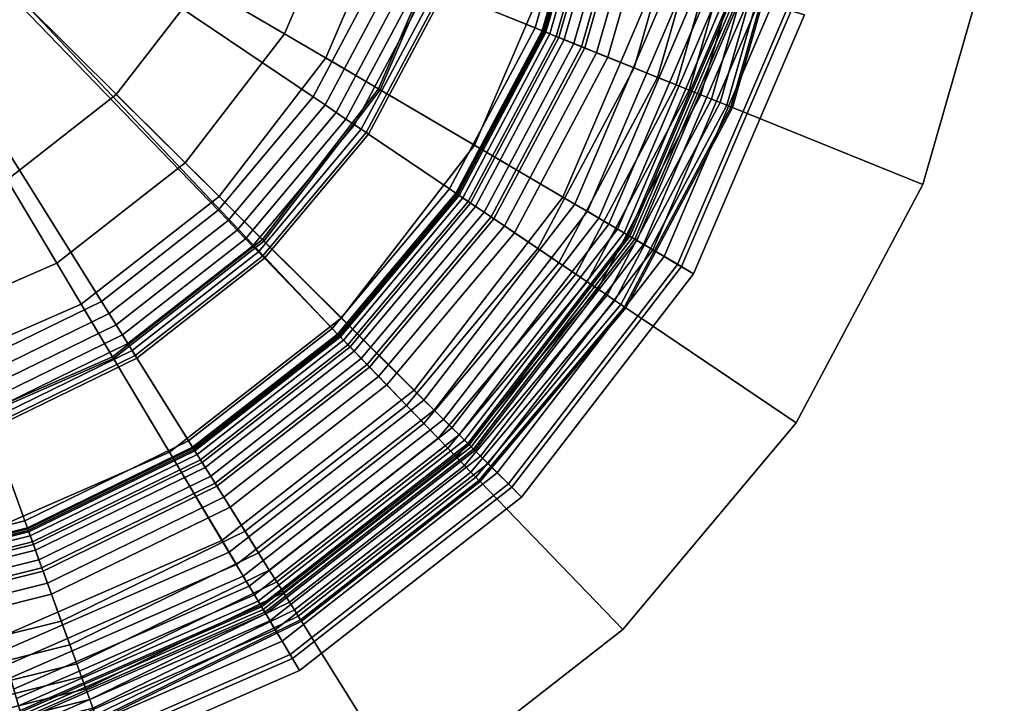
# Model space of a CAD drawing. Extents: x -43.1 to 43.1, y -41.3 to 41.3.
# Tile 440 of 656: x 15.4 to 16.5, y -11.5 to -10.8. Entities that reach past the tile are written whole.
import ezdxf

# ---------------------------------------------------------------- set-up
doc = ezdxf.new("R2010")
doc.units = 0
for name, color, linetype in [('LAMP', 7, 'CONTINUOUS'), ('LAMP_SUPPORT', 18, 'CONTINUOUS'), ('METAL_BASE', 254, 'CONTINUOUS')]:
    doc.layers.add(name, color=color, linetype=linetype)

msp = doc.modelspace()

# ---------------------------------------------------------------- linework, layer by layer
at = {"layer": 'LAMP'}
for points in [[(15.5159, -11.0946, 13.367), (15.6655, -10.9778, 13.367), (15.1281, -10.4441, 13.367), (15.3419, -11.1707, 13.367)], [(15.5539, -10.867, 16.4972), (15.4354, -10.9596, 16.4972), (15.1281, -10.4441, 16.4972), (15.6457, -10.7478, 16.4972)], [(15.7814, -10.8273, 13.367), (15.8561, -10.6528, 13.367), (15.1281, -10.4441, 13.367), (15.6655, -10.9778, 13.367)], [(15.806, -10.6385, 16.4759), (15.7364, -10.801, 16.4759), (15.6457, -10.7478, 16.4972), (15.705, -10.6095, 16.4972)], [(15.92, -10.6711, 16.4176), (15.8386, -10.8609, 16.4176), (15.7364, -10.801, 16.4759), (15.806, -10.6385, 16.4759)], [(15.8561, -10.6528, 13.367), (15.7814, -10.8273, 13.367), (15.8405, -10.862, 13.8664), (15.922, -10.6717, 13.8664)], [(16.0359, -10.7044, 16.3306), (15.9426, -10.922, 16.3306), (15.8386, -10.8609, 16.4176), (15.92, -10.6711, 16.4176)], [(15.922, -10.6717, 13.8664), (15.8405, -10.862, 13.8664), (16.0517, -10.9859, 13.8588), (16.1574, -10.7392, 13.8588)], [(16.1429, -10.735, 16.2234), (16.0386, -10.9783, 16.2234), (15.9426, -10.922, 16.3306), (16.0359, -10.7044, 16.3306)], [(16.23, -10.76, 16.1042), (16.1168, -11.0241, 16.1042), (16.0386, -10.9783, 16.2234), (16.1429, -10.735, 16.2234)], [(16.1574, -10.7392, 13.8588), (16.0517, -10.9859, 13.8588), (16.0652, -10.9938, 13.8601), (16.1725, -10.7435, 13.8601)], [(15.7364, -10.801, 16.4759), (15.6285, -10.941, 16.4759), (15.5539, -10.867, 16.4972), (15.6457, -10.7478, 16.4972)], [(16.1725, -10.7435, 13.8601), (16.0652, -10.9938, 13.8601), (16.0776, -11.0011, 13.8647), (16.1863, -10.7475, 13.8647)], [(16.1863, -10.7475, 13.8647), (16.0776, -11.0011, 13.8647), (16.0886, -11.0076, 13.8722), (16.1986, -10.751, 13.8722)], [(16.1986, -10.751, 13.8722), (16.0886, -11.0076, 13.8722), (16.0979, -11.013, 13.8822), (16.2089, -10.754, 13.8822)], [(16.2089, -10.754, 13.8822), (16.0979, -11.013, 13.8822), (16.105, -11.0172, 13.8943), (16.2168, -10.7563, 13.8943)], [(16.2168, -10.7563, 13.8943), (16.105, -11.0172, 13.8943), (16.1095, -11.0199, 13.9082), (16.2219, -10.7577, 13.9082)], [(16.2219, -10.7577, 13.9082), (16.1095, -11.0199, 13.9082), (16.1112, -11.0209, 13.9233), (16.2238, -10.7582, 13.9233)], [(16.2238, -10.7582, 13.9233), (16.1112, -11.0209, 13.9233), (16.1139, -11.0224, 14.1573), (16.2267, -10.7591, 14.1573)], [(16.2267, -10.7591, 14.1573), (16.1139, -11.0224, 14.1573), (16.1189, -11.0254, 14.4272), (16.2323, -10.7607, 14.4272)], [(16.2864, -10.7762, 15.9815), (16.1674, -11.0538, 15.9815), (16.1168, -11.0241, 16.1042), (16.23, -10.76, 16.1042)], [(16.2323, -10.7607, 14.4272), (16.1189, -11.0254, 14.4272), (16.1263, -11.0297, 14.7202), (16.2406, -10.7631, 14.7202)], [(16.2406, -10.7631, 14.7202), (16.1263, -11.0297, 14.7202), (16.1362, -11.0355, 15.0232), (16.2516, -10.7662, 15.0232)], [(16.2516, -10.7662, 15.0232), (16.1362, -11.0355, 15.0232), (16.1485, -11.0427, 15.3235), (16.2653, -10.7701, 15.3235)], [(16.2653, -10.7701, 15.3235), (16.1485, -11.0427, 15.3235), (16.1632, -11.0514, 15.6079), (16.2817, -10.7749, 15.6079)], [(16.2817, -10.7749, 15.6079), (16.1632, -11.0514, 15.6079), (16.1805, -11.0615, 15.8637), (16.301, -10.7804, 15.8637)], [(16.301, -10.7804, 15.8637), (16.1805, -11.0615, 15.8637), (16.1674, -11.0538, 15.9815), (16.2864, -10.7762, 15.9815)], [(15.8386, -10.8609, 16.4176), (15.7126, -11.0245, 16.4176), (15.6285, -10.941, 16.4759), (15.7364, -10.801, 16.4759)], [(15.7814, -10.8273, 13.367), (15.6655, -10.9778, 13.367), (15.7142, -11.0261, 13.8664), (15.8405, -10.862, 13.8664)], [(15.6285, -10.941, 16.4759), (15.4892, -11.0499, 16.4759), (15.4354, -10.9596, 16.4972), (15.5539, -10.867, 16.4972)], [(15.9426, -10.922, 16.3306), (15.7982, -11.1095, 16.3306), (15.7126, -11.0245, 16.4176), (15.8386, -10.8609, 16.4176)], [(15.8405, -10.862, 13.8664), (15.7142, -11.0261, 13.8664), (15.8879, -11.1986, 13.8588), (16.0517, -10.9859, 13.8588)], [(16.0386, -10.9783, 16.2234), (15.8772, -11.1879, 16.2234), (15.7982, -11.1095, 16.3306), (15.9426, -10.922, 16.3306)], [(15.7126, -11.0245, 16.4176), (15.5499, -11.1517, 16.4176), (15.4892, -11.0499, 16.4759), (15.6285, -10.941, 16.4759)], [(15.4892, -11.0499, 16.4759), (15.3272, -11.1207, 16.4759), (15.2975, -11.0198, 16.4972), (15.4354, -10.9596, 16.4972)], [(15.6655, -10.9778, 13.367), (15.5159, -11.0946, 13.367), (15.551, -11.1535, 13.8664), (15.7142, -11.0261, 13.8664)], [(16.1168, -11.0241, 16.1042), (15.9415, -11.2518, 16.1042), (15.8772, -11.1879, 16.2234), (16.0386, -10.9783, 16.2234)], [(16.0517, -10.9859, 13.8588), (15.8879, -11.1986, 13.8588), (15.899, -11.2096, 13.8601), (16.0652, -10.9938, 13.8601)], [(16.0652, -10.9938, 13.8601), (15.899, -11.2096, 13.8601), (15.9092, -11.2198, 13.8647), (16.0776, -11.0011, 13.8647)], [(16.0776, -11.0011, 13.8647), (15.9092, -11.2198, 13.8647), (15.9183, -11.2288, 13.8722), (16.0886, -11.0076, 13.8722)], [(16.0886, -11.0076, 13.8722), (15.9183, -11.2288, 13.8722), (15.9259, -11.2363, 13.8822), (16.0979, -11.013, 13.8822)], [(16.0979, -11.013, 13.8822), (15.9259, -11.2363, 13.8822), (15.9317, -11.2421, 13.8943), (16.105, -11.0172, 13.8943)], [(16.105, -11.0172, 13.8943), (15.9317, -11.2421, 13.8943), (15.9355, -11.2459, 13.9082), (16.1095, -11.0199, 13.9082)], [(15.7982, -11.1095, 16.3306), (15.6116, -11.2553, 16.3306), (15.5499, -11.1517, 16.4176), (15.7126, -11.0245, 16.4176)], [(15.7142, -11.0261, 13.8664), (15.551, -11.1535, 13.8664), (15.6764, -11.3639, 13.8588), (15.8879, -11.1986, 13.8588)], [(16.1095, -11.0199, 13.9082), (15.9355, -11.2459, 13.9082), (15.9369, -11.2472, 13.9233), (16.1112, -11.0209, 13.9233)], [(16.1112, -11.0209, 13.9233), (15.9369, -11.2472, 13.9233), (15.9391, -11.2494, 14.1573), (16.1139, -11.0224, 14.1573)], [(16.1139, -11.0224, 14.1573), (15.9391, -11.2494, 14.1573), (15.9432, -11.2535, 14.4272), (16.1189, -11.0254, 14.4272)], [(16.1674, -11.0538, 15.9815), (15.9831, -11.2931, 15.9815), (15.9415, -11.2518, 16.1042), (16.1168, -11.0241, 16.1042)], [(16.1189, -11.0254, 14.4272), (15.9432, -11.2535, 14.4272), (15.9493, -11.2596, 14.7202), (16.1263, -11.0297, 14.7202)], [(16.1263, -11.0297, 14.7202), (15.9493, -11.2596, 14.7202), (15.9574, -11.2676, 15.0232), (16.1362, -11.0355, 15.0232)], [(16.1362, -11.0355, 15.0232), (15.9574, -11.2676, 15.0232), (15.9675, -11.2777, 15.3235), (16.1485, -11.0427, 15.3235)], [(15.5499, -11.1517, 16.4176), (15.3607, -11.2344, 16.4176), (15.3272, -11.1207, 16.4759), (15.4892, -11.0499, 16.4759)], [(16.1485, -11.0427, 15.3235), (15.9675, -11.2777, 15.3235), (15.9797, -11.2897, 15.6079), (16.1632, -11.0514, 15.6079)], [(16.1632, -11.0514, 15.6079), (15.9797, -11.2897, 15.6079), (15.9939, -11.3039, 15.8637), (16.1805, -11.0615, 15.8637)], [(16.1805, -11.0615, 15.8637), (15.9939, -11.3039, 15.8637), (15.9831, -11.2931, 15.9815), (16.1674, -11.0538, 15.9815)], [(15.5159, -11.0946, 13.367), (15.3419, -11.1707, 13.367), (15.3613, -11.2364, 13.8664), (15.551, -11.1535, 13.8664)], [(15.8772, -11.1879, 16.2234), (15.6686, -11.3509, 16.2234), (15.6116, -11.2553, 16.3306), (15.7982, -11.1095, 16.3306)], [(15.6116, -11.2553, 16.3306), (15.3947, -11.35, 16.3306), (15.3607, -11.2344, 16.4176), (15.5499, -11.1517, 16.4176)], [(15.551, -11.1535, 13.8664), (15.3613, -11.2364, 13.8664), (15.4304, -11.4713, 13.8588), (15.6764, -11.3639, 13.8588)], [(15.9415, -11.2518, 16.1042), (15.715, -11.4287, 16.1042), (15.6686, -11.3509, 16.2234), (15.8772, -11.1879, 16.2234)], [(15.8879, -11.1986, 13.8588), (15.6764, -11.3639, 13.8588), (15.6844, -11.3773, 13.8601), (15.899, -11.2096, 13.8601)], [(15.899, -11.2096, 13.8601), (15.6844, -11.3773, 13.8601), (15.6918, -11.3897, 13.8647), (15.9092, -11.2198, 13.8647)], [(15.9092, -11.2198, 13.8647), (15.6918, -11.3897, 13.8647), (15.6983, -11.4007, 13.8722), (15.9183, -11.2288, 13.8722)], [(15.9183, -11.2288, 13.8722), (15.6983, -11.4007, 13.8722), (15.7038, -11.4099, 13.8822), (15.9259, -11.2363, 13.8822)], [(15.9259, -11.2363, 13.8822), (15.7038, -11.4099, 13.8822), (15.708, -11.4169, 13.8943), (15.9317, -11.2421, 13.8943)], [(15.9317, -11.2421, 13.8943), (15.708, -11.4169, 13.8943), (15.7107, -11.4215, 13.9082), (15.9355, -11.2459, 13.9082)], [(15.9355, -11.2459, 13.9082), (15.7107, -11.4215, 13.9082), (15.7117, -11.4232, 13.9233), (15.9369, -11.2472, 13.9233)], [(15.9369, -11.2472, 13.9233), (15.7117, -11.4232, 13.9233), (15.7133, -11.4258, 14.1573), (15.9391, -11.2494, 14.1573)], [(15.9391, -11.2494, 14.1573), (15.7133, -11.4258, 14.1573), (15.7163, -11.4308, 14.4272), (15.9432, -11.2535, 14.4272)], [(15.9831, -11.2931, 15.9815), (15.7451, -11.4791, 15.9815), (15.715, -11.4287, 16.1042), (15.9415, -11.2518, 16.1042)], [(15.9432, -11.2535, 14.4272), (15.7163, -11.4308, 14.4272), (15.7207, -11.4382, 14.7202), (15.9493, -11.2596, 14.7202)], [(15.6686, -11.3509, 16.2234), (15.4261, -11.4568, 16.2234), (15.3947, -11.35, 16.3306), (15.6116, -11.2553, 16.3306)], [(15.9493, -11.2596, 14.7202), (15.7207, -11.4382, 14.7202), (15.7265, -11.448, 15.0232), (15.9574, -11.2676, 15.0232)], [(15.9574, -11.2676, 15.0232), (15.7265, -11.448, 15.0232), (15.7338, -11.4602, 15.3235), (15.9675, -11.2777, 15.3235)], [(15.9675, -11.2777, 15.3235), (15.7338, -11.4602, 15.3235), (15.7426, -11.4749, 15.6079), (15.9797, -11.2897, 15.6079)], [(15.9797, -11.2897, 15.6079), (15.7426, -11.4749, 15.6079), (15.7529, -11.4922, 15.8637), (15.9939, -11.3039, 15.8637)], [(15.9939, -11.3039, 15.8637), (15.7529, -11.4922, 15.8637), (15.7451, -11.4791, 15.9815), (15.9831, -11.2931, 15.9815)], [(15.715, -11.4287, 16.1042), (15.4517, -11.5438, 16.1042), (15.4261, -11.4568, 16.2234), (15.6686, -11.3509, 16.2234)], [(15.6764, -11.3639, 13.8588), (15.4304, -11.4713, 13.8588), (15.4348, -11.4863, 13.8601), (15.6844, -11.3773, 13.8601)], [(15.6844, -11.3773, 13.8601), (15.4348, -11.4863, 13.8601), (15.4389, -11.5002, 13.8647), (15.6918, -11.3897, 13.8647)], [(15.6918, -11.3897, 13.8647), (15.4389, -11.5002, 13.8647), (15.4425, -11.5124, 13.8722), (15.6983, -11.4007, 13.8722)], [(15.6983, -11.4007, 13.8722), (15.4425, -11.5124, 13.8722), (15.4455, -11.5227, 13.8822), (15.7038, -11.4099, 13.8822)], [(15.7038, -11.4099, 13.8822), (15.4455, -11.5227, 13.8822), (15.4479, -11.5306, 13.8943), (15.708, -11.4169, 13.8943)], [(15.708, -11.4169, 13.8943), (15.4479, -11.5306, 13.8943), (15.4494, -11.5357, 13.9082), (15.7107, -11.4215, 13.9082)], [(15.7107, -11.4215, 13.9082), (15.4494, -11.5357, 13.9082), (15.4499, -11.5375, 13.9233), (15.7117, -11.4232, 13.9233)], [(15.7117, -11.4232, 13.9233), (15.4499, -11.5375, 13.9233), (15.4508, -11.5405, 14.1573), (15.7133, -11.4258, 14.1573)], [(15.7133, -11.4258, 14.1573), (15.4508, -11.5405, 14.1573), (15.4524, -11.5461, 14.4272), (15.7163, -11.4308, 14.4272)], [(15.7451, -11.4791, 15.9815), (15.4683, -11.6, 15.9815), (15.4517, -11.5438, 16.1042), (15.715, -11.4287, 16.1042)], [(15.7163, -11.4308, 14.4272), (15.4524, -11.5461, 14.4272), (15.4548, -11.5543, 14.7202), (15.7207, -11.4382, 14.7202)], [(15.7207, -11.4382, 14.7202), (15.4548, -11.5543, 14.7202), (15.4581, -11.5653, 15.0232), (15.7265, -11.448, 15.0232)], [(15.4517, -11.5438, 16.1042), (15.1681, -11.5897, 16.1042), (15.1649, -11.4991, 16.2234), (15.4261, -11.4568, 16.2234)], [(15.7265, -11.448, 15.0232), (15.4581, -11.5653, 15.0232), (15.4621, -11.579, 15.3235), (15.7338, -11.4602, 15.3235)], [(15.7338, -11.4602, 15.3235), (15.4621, -11.579, 15.3235), (15.4669, -11.5954, 15.6079), (15.7426, -11.4749, 15.6079)], [(15.7426, -11.4749, 15.6079), (15.4669, -11.5954, 15.6079), (15.4726, -11.6146, 15.8637), (15.7529, -11.4922, 15.8637)], [(15.7529, -11.4922, 15.8637), (15.4726, -11.6146, 15.8637), (15.4683, -11.6, 15.9815), (15.7451, -11.4791, 15.9815)]]:
    msp.add_3dface(points, dxfattribs=at)
at = {"layer": 'LAMP_SUPPORT'}
for points in [[(15.1529, -10.449, 12.7749), (15.1539, -10.4343, 12.7749), (16.0723, -10.6061, 12.7749), (16.0172, -10.7982, 12.7749)], [(15.1434, -10.4603, 12.7749), (15.1529, -10.449, 12.7749), (15.7949, -11.1278, 12.7749), (15.6374, -11.2509, 12.7749)], [(15.1529, -10.449, 12.7749), (16.0172, -10.7982, 12.7749), (15.9234, -10.9747, 12.7749), (15.7949, -11.1278, 12.7749)], [(15.1434, -10.4603, 12.7749), (15.6374, -11.2509, 12.7749), (15.4578, -11.3385, 12.7749), (15.2638, -11.3869, 12.7749)], [(16.0085, -10.7947, 10.0789), (16.063, -10.6045, 10.0789), (15.9586, -10.586, 9.0568), (15.9102, -10.755, 9.0568)], [(15.7676, -10.8696, 8.9914), (15.843, -10.7278, 8.9914), (15.5147, -10.5952, 8.9914), (15.474, -10.6716, 8.9914)], [(16.0162, -10.7978, 10.0942), (16.0712, -10.6059, 10.0942), (16.063, -10.6045, 10.0789), (16.0085, -10.7947, 10.0789)], [(16.0341, -10.805, 10.1081), (16.0903, -10.6093, 10.1081), (16.0712, -10.6059, 10.0942), (16.0162, -10.7978, 10.0942)], [(16.0172, -10.7982, 12.7749), (16.0723, -10.6061, 12.7749), (16.074, -10.6064, 13.6786), (16.0188, -10.7988, 13.6786)], [(16.0188, -10.7988, 13.6786), (16.074, -10.6064, 13.6786), (16.0756, -10.6067, 13.6925), (16.0203, -10.7995, 13.6925)], [(16.0203, -10.7995, 13.6925), (16.0756, -10.6067, 13.6925), (16.0801, -10.6075, 13.7054), (16.0246, -10.8012, 13.7054)], [(16.0246, -10.8012, 13.7054), (16.0801, -10.6075, 13.7054), (16.0872, -10.6087, 13.7167), (16.0312, -10.8039, 13.7167)], [(16.0312, -10.8039, 13.7167), (16.0872, -10.6087, 13.7167), (16.0965, -10.6103, 13.7261), (16.04, -10.8074, 13.7261)], [(16.0589, -10.8151, 10.1202), (16.1166, -10.6139, 10.1202), (16.0903, -10.6093, 10.1081), (16.0341, -10.805, 10.1081)], [(16.04, -10.8074, 13.7261), (16.0965, -10.6103, 13.7261), (16.1076, -10.6123, 13.7333), (16.0505, -10.8117, 13.7333)], [(16.0505, -10.8117, 13.7333), (16.1076, -10.6123, 13.7333), (16.1203, -10.6145, 13.7378), (16.0624, -10.8165, 13.7378)], [(16.0873, -10.8265, 10.1302), (16.1467, -10.6192, 10.1302), (16.1166, -10.6139, 10.1202), (16.0589, -10.8151, 10.1202)], [(16.0624, -10.8165, 13.7378), (16.1203, -10.6145, 13.7378), (16.134, -10.617, 13.7394), (16.0753, -10.8217, 13.7394)], [(16.0753, -10.8217, 13.7394), (16.134, -10.617, 13.7394), (16.2258, -10.6332, 13.7394), (16.1618, -10.8566, 13.7394)], [(16.1159, -10.8381, 10.1378), (16.1771, -10.6246, 10.1378), (16.1467, -10.6192, 10.1302), (16.0873, -10.8265, 10.1302)], [(16.1414, -10.8484, 10.1425), (16.2042, -10.6293, 10.1425), (16.1771, -10.6246, 10.1378), (16.1159, -10.8381, 10.1378)], [(16.1618, -10.8566, 10.1442), (16.2258, -10.6332, 10.1442), (16.2042, -10.6293, 10.1425), (16.1414, -10.8484, 10.1425)], [(16.1757, -10.8623, 10.146), (16.2407, -10.6358, 10.146), (16.2258, -10.6332, 10.1442), (16.1618, -10.8566, 10.1442)], [(16.1618, -10.8566, 13.7394), (16.2258, -10.6332, 13.7394), (16.2407, -10.6358, 13.7377), (16.1757, -10.8623, 13.7377)], [(16.1885, -10.8674, 10.1509), (16.2543, -10.6382, 10.1509), (16.2407, -10.6358, 10.146), (16.1757, -10.8623, 10.146)], [(16.1757, -10.8623, 13.7377), (16.2407, -10.6358, 13.7377), (16.2543, -10.6382, 13.7328), (16.1885, -10.8674, 13.7328)], [(16.1998, -10.872, 10.1587), (16.2663, -10.6403, 10.1587), (16.2543, -10.6382, 10.1509), (16.1885, -10.8674, 10.1509)], [(16.1885, -10.8674, 13.7328), (16.2543, -10.6382, 13.7328), (16.2663, -10.6403, 13.725), (16.1998, -10.872, 13.725)], [(16.2093, -10.8758, 10.1688), (16.2763, -10.6421, 10.1688), (16.2663, -10.6403, 10.1587), (16.1998, -10.872, 10.1587)], [(16.1998, -10.872, 13.725), (16.2663, -10.6403, 13.725), (16.2763, -10.6421, 13.7148), (16.2093, -10.8758, 13.7148)], [(16.2165, -10.8787, 10.181), (16.2839, -10.6434, 10.181), (16.2763, -10.6421, 10.1688), (16.2093, -10.8758, 10.1688)], [(16.2093, -10.8758, 13.7148), (16.2763, -10.6421, 13.7148), (16.2839, -10.6434, 13.7026), (16.2165, -10.8787, 13.7026)], [(16.221, -10.8806, 10.1948), (16.2888, -10.6443, 10.1948), (16.2839, -10.6434, 10.181), (16.2165, -10.8787, 10.181)], [(16.2165, -10.8787, 13.7026), (16.2839, -10.6434, 13.7026), (16.2888, -10.6443, 13.6888), (16.221, -10.8806, 13.6888)], [(16.2226, -10.8812, 10.2099), (16.2905, -10.6446, 10.2099), (16.2888, -10.6443, 10.1948), (16.221, -10.8806, 10.1948)], [(16.221, -10.8806, 13.6888), (16.2888, -10.6443, 13.6888), (16.2905, -10.6446, 13.6738), (16.2226, -10.8812, 13.6738)], [(16.2226, -10.8812, 13.6738), (16.2905, -10.6446, 13.6738), (16.2905, -10.6446, 10.2099), (16.2226, -10.8812, 10.2099)], [(15.6644, -10.9927, 8.9914), (15.7676, -10.8696, 8.9914), (15.474, -10.6716, 8.9914), (15.4184, -10.7379, 8.9914)], [(15.7805, -10.8783, 8.9931), (15.8575, -10.7337, 8.9931), (15.843, -10.7278, 8.9914), (15.7676, -10.8696, 8.9914)], [(15.5378, -11.0915, 8.9914), (15.6644, -10.9927, 8.9914), (15.4184, -10.7379, 8.9914), (15.3502, -10.7912, 8.9914)], [(15.7925, -10.8864, 8.9979), (15.8708, -10.7391, 8.9979), (15.8575, -10.7337, 8.9931), (15.7805, -10.8783, 8.9931)], [(15.8032, -10.8937, 9.0055), (15.8829, -10.7439, 9.0055), (15.8708, -10.7391, 8.9979), (15.7925, -10.8864, 8.9979)], [(15.8124, -10.8999, 9.0155), (15.8932, -10.7481, 9.0155), (15.8829, -10.7439, 9.0055), (15.8032, -10.8937, 9.0055)], [(15.8198, -10.9048, 9.0276), (15.9014, -10.7514, 9.0276), (15.8932, -10.7481, 9.0155), (15.8124, -10.8999, 9.0155)], [(15.825, -10.9083, 9.0415), (15.9072, -10.7538, 9.0415), (15.9014, -10.7514, 9.0276), (15.8198, -10.9048, 9.0276)], [(15.8277, -10.9102, 9.0568), (15.9102, -10.755, 9.0568), (15.9072, -10.7538, 9.0415), (15.825, -10.9083, 9.0415)], [(15.9156, -10.9694, 10.0789), (16.0085, -10.7947, 10.0789), (15.9102, -10.755, 9.0568), (15.8277, -10.9102, 9.0568)], [(15.3935, -11.1619, 8.9914), (15.5378, -11.0915, 8.9914), (15.3502, -10.7912, 8.9914), (15.2724, -10.8292, 8.9914)], [(15.9225, -10.9741, 10.0942), (16.0162, -10.7978, 10.0942), (16.0085, -10.7947, 10.0789), (15.9156, -10.9694, 10.0789)], [(15.9385, -10.9849, 10.1081), (16.0341, -10.805, 10.1081), (16.0162, -10.7978, 10.0942), (15.9225, -10.9741, 10.0942)], [(15.9234, -10.9747, 12.7749), (16.0172, -10.7982, 12.7749), (16.0188, -10.7988, 13.6786), (15.9248, -10.9756, 13.6786)], [(15.9248, -10.9756, 13.6786), (16.0188, -10.7988, 13.6786), (16.0203, -10.7995, 13.6925), (15.9261, -10.9765, 13.6925)], [(15.9261, -10.9765, 13.6925), (16.0203, -10.7995, 13.6925), (16.0246, -10.8012, 13.7054), (15.9299, -10.9791, 13.7054)], [(15.9299, -10.9791, 13.7054), (16.0246, -10.8012, 13.7054), (16.0312, -10.8039, 13.7167), (15.9359, -10.9832, 13.7167)], [(15.9359, -10.9832, 13.7167), (16.0312, -10.8039, 13.7167), (16.04, -10.8074, 13.7261), (15.9437, -10.9884, 13.7261)], [(15.9607, -10.9999, 10.1202), (16.0589, -10.8151, 10.1202), (16.0341, -10.805, 10.1081), (15.9385, -10.9849, 10.1081)], [(15.9437, -10.9884, 13.7261), (16.04, -10.8074, 13.7261), (16.0505, -10.8117, 13.7333), (15.9531, -10.9948, 13.7333)], [(15.9531, -10.9948, 13.7333), (16.0505, -10.8117, 13.7333), (16.0624, -10.8165, 13.7378), (15.9637, -11.0019, 13.7378)], [(15.986, -11.017, 10.1302), (16.0873, -10.8265, 10.1302), (16.0589, -10.8151, 10.1202), (15.9607, -10.9999, 10.1202)], [(15.9637, -11.0019, 13.7378), (16.0624, -10.8165, 13.7378), (16.0753, -10.8217, 13.7394), (15.9753, -11.0097, 13.7394)], [(15.9753, -11.0097, 13.7394), (16.0753, -10.8217, 13.7394), (16.1618, -10.8566, 13.7394), (16.0526, -11.0619, 13.7394)], [(16.0116, -11.0342, 10.1378), (16.1159, -10.8381, 10.1378), (16.0873, -10.8265, 10.1302), (15.986, -11.017, 10.1302)], [(16.0344, -11.0496, 10.1425), (16.1414, -10.8484, 10.1425), (16.1159, -10.8381, 10.1378), (16.0116, -11.0342, 10.1378)], [(16.0526, -11.0619, 10.1442), (16.1618, -10.8566, 10.1442), (16.1414, -10.8484, 10.1425), (16.0344, -11.0496, 10.1425)], [(16.0651, -11.0703, 10.146), (16.1757, -10.8623, 10.146), (16.1618, -10.8566, 10.1442), (16.0526, -11.0619, 10.1442)], [(16.0526, -11.0619, 13.7394), (16.1618, -10.8566, 13.7394), (16.1757, -10.8623, 13.7377), (16.0651, -11.0703, 13.7377)], [(16.0766, -11.078, 10.1509), (16.1885, -10.8674, 10.1509), (16.1757, -10.8623, 10.146), (16.0651, -11.0703, 10.146)], [(16.0651, -11.0703, 13.7377), (16.1757, -10.8623, 13.7377), (16.1885, -10.8674, 13.7328), (16.0766, -11.078, 13.7328)], [(16.0867, -11.0848, 10.1587), (16.1998, -10.872, 10.1587), (16.1885, -10.8674, 10.1509), (16.0766, -11.078, 10.1509)], [(16.0766, -11.078, 13.7328), (16.1885, -10.8674, 13.7328), (16.1998, -10.872, 13.725), (16.0867, -11.0848, 13.725)], [(15.6752, -11.0039, 8.9931), (15.7805, -10.8783, 8.9931), (15.7676, -10.8696, 8.9914), (15.6644, -10.9927, 8.9914)], [(15.6852, -11.0142, 8.9979), (15.7925, -10.8864, 8.9979), (15.7805, -10.8783, 8.9931), (15.6752, -11.0039, 8.9931)], [(16.0951, -11.0905, 10.1688), (16.2093, -10.8758, 10.1688), (16.1998, -10.872, 10.1587), (16.0867, -11.0848, 10.1587)], [(16.0867, -11.0848, 13.725), (16.1998, -10.872, 13.725), (16.2093, -10.8758, 13.7148), (16.0951, -11.0905, 13.7148)], [(16.1015, -11.0949, 10.181), (16.2165, -10.8787, 10.181), (16.2093, -10.8758, 10.1688), (16.0951, -11.0905, 10.1688)], [(16.0951, -11.0905, 13.7148), (16.2093, -10.8758, 13.7148), (16.2165, -10.8787, 13.7026), (16.1015, -11.0949, 13.7026)], [(16.1056, -11.0976, 10.1948), (16.221, -10.8806, 10.1948), (16.2165, -10.8787, 10.181), (16.1015, -11.0949, 10.181)], [(16.1015, -11.0949, 13.7026), (16.2165, -10.8787, 13.7026), (16.221, -10.8806, 13.6888), (16.1056, -11.0976, 13.6888)], [(15.6942, -11.0236, 9.0055), (15.8032, -10.8937, 9.0055), (15.7925, -10.8864, 8.9979), (15.6852, -11.0142, 8.9979)], [(16.1071, -11.0986, 10.2099), (16.2226, -10.8812, 10.2099), (16.221, -10.8806, 10.1948), (16.1056, -11.0976, 10.1948)], [(16.1056, -11.0976, 13.6888), (16.221, -10.8806, 13.6888), (16.2226, -10.8812, 13.6738), (16.1071, -11.0986, 13.6738)], [(16.1071, -11.0986, 13.6738), (16.2226, -10.8812, 13.6738), (16.2226, -10.8812, 10.2099), (16.1071, -11.0986, 10.2099)], [(15.7019, -11.0316, 9.0155), (15.8124, -10.8999, 9.0155), (15.8032, -10.8937, 9.0055), (15.6942, -11.0236, 9.0055)], [(15.7081, -11.0379, 9.0276), (15.8198, -10.9048, 9.0276), (15.8124, -10.8999, 9.0155), (15.7019, -11.0316, 9.0155)], [(15.7125, -11.0424, 9.0415), (15.825, -10.9083, 9.0415), (15.8198, -10.9048, 9.0276), (15.7081, -11.0379, 9.0276)], [(15.7147, -11.0448, 9.0568), (15.8277, -10.9102, 9.0568), (15.825, -10.9083, 9.0415), (15.7125, -11.0424, 9.0415)], [(15.7884, -11.121, 10.0789), (15.9156, -10.9694, 10.0789), (15.8277, -10.9102, 9.0568), (15.7147, -11.0448, 9.0568)], [(15.7941, -11.127, 10.0942), (15.9225, -10.9741, 10.0942), (15.9156, -10.9694, 10.0789), (15.7884, -11.121, 10.0789)], [(15.8076, -11.1409, 10.1081), (15.9385, -10.9849, 10.1081), (15.9225, -10.9741, 10.0942), (15.7941, -11.127, 10.0942)], [(15.7949, -11.1278, 12.7749), (15.9234, -10.9747, 12.7749), (15.9248, -10.9756, 13.6786), (15.7961, -11.129, 13.6786)], [(15.7961, -11.129, 13.6786), (15.9248, -10.9756, 13.6786), (15.9261, -10.9765, 13.6925), (15.7972, -11.1302, 13.6925)], [(15.7972, -11.1302, 13.6925), (15.9261, -10.9765, 13.6925), (15.9299, -10.9791, 13.7054), (15.8004, -11.1335, 13.7054)], [(15.8004, -11.1335, 13.7054), (15.9299, -10.9791, 13.7054), (15.9359, -10.9832, 13.7167), (15.8054, -11.1387, 13.7167)], [(15.8054, -11.1387, 13.7167), (15.9359, -10.9832, 13.7167), (15.9437, -10.9884, 13.7261), (15.812, -11.1455, 13.7261)], [(15.8262, -11.1602, 10.1202), (15.9607, -10.9999, 10.1202), (15.9385, -10.9849, 10.1081), (15.8076, -11.1409, 10.1081)], [(15.5461, -11.1047, 8.9931), (15.6752, -11.0039, 8.9931), (15.6644, -10.9927, 8.9914), (15.5378, -11.0915, 8.9914)], [(15.812, -11.1455, 13.7261), (15.9437, -10.9884, 13.7261), (15.9531, -10.9948, 13.7333), (15.8198, -11.1536, 13.7333)], [(15.8198, -11.1536, 13.7333), (15.9531, -10.9948, 13.7333), (15.9637, -11.0019, 13.7378), (15.8287, -11.1628, 13.7378)], [(15.5537, -11.117, 8.9979), (15.6852, -11.0142, 8.9979), (15.6752, -11.0039, 8.9931), (15.5461, -11.1047, 8.9931)], [(15.8474, -11.1822, 10.1302), (15.986, -11.017, 10.1302), (15.9607, -10.9999, 10.1202), (15.8262, -11.1602, 10.1202)], [(15.8287, -11.1628, 13.7378), (15.9637, -11.0019, 13.7378), (15.9753, -11.0097, 13.7394), (15.8384, -11.1729, 13.7394)], [(15.5606, -11.128, 9.0055), (15.6942, -11.0236, 9.0055), (15.6852, -11.0142, 8.9979), (15.5537, -11.117, 8.9979)], [(15.8384, -11.1729, 13.7394), (15.9753, -11.0097, 13.7394), (16.0526, -11.0619, 13.7394), (15.9032, -11.24, 13.7394)], [(15.8688, -11.2044, 10.1378), (16.0116, -11.0342, 10.1378), (15.986, -11.017, 10.1302), (15.8474, -11.1822, 10.1302)], [(15.5665, -11.1374, 9.0155), (15.7019, -11.0316, 9.0155), (15.6942, -11.0236, 9.0055), (15.5606, -11.128, 9.0055)], [(15.5712, -11.1449, 9.0276), (15.7081, -11.0379, 9.0276), (15.7019, -11.0316, 9.0155), (15.5665, -11.1374, 9.0155)], [(15.5745, -11.1502, 9.0415), (15.7125, -11.0424, 9.0415), (15.7081, -11.0379, 9.0276), (15.5712, -11.1449, 9.0276)], [(15.8879, -11.2242, 10.1425), (16.0344, -11.0496, 10.1425), (16.0116, -11.0342, 10.1378), (15.8688, -11.2044, 10.1378)], [(15.5762, -11.153, 9.0568), (15.7147, -11.0448, 9.0568), (15.7125, -11.0424, 9.0415), (15.5745, -11.1502, 9.0415)], [(15.6324, -11.2429, 10.0789), (15.7884, -11.121, 10.0789), (15.7147, -11.0448, 9.0568), (15.5762, -11.153, 9.0568)], [(15.9032, -11.24, 10.1442), (16.0526, -11.0619, 10.1442), (16.0344, -11.0496, 10.1425), (15.8879, -11.2242, 10.1425)], [(15.9136, -11.2508, 10.146), (16.0651, -11.0703, 10.146), (16.0526, -11.0619, 10.1442), (15.9032, -11.24, 10.1442)], [(15.9032, -11.24, 13.7394), (16.0526, -11.0619, 13.7394), (16.0651, -11.0703, 13.7377), (15.9136, -11.2508, 13.7377)], [(15.9232, -11.2607, 10.1509), (16.0766, -11.078, 10.1509), (16.0651, -11.0703, 10.146), (15.9136, -11.2508, 10.146)], [(15.9136, -11.2508, 13.7377), (16.0651, -11.0703, 13.7377), (16.0766, -11.078, 13.7328), (15.9232, -11.2607, 13.7328)], [(15.9317, -11.2695, 10.1587), (16.0867, -11.0848, 10.1587), (16.0766, -11.078, 10.1509), (15.9232, -11.2607, 10.1509)], [(15.9232, -11.2607, 13.7328), (16.0766, -11.078, 13.7328), (16.0867, -11.0848, 13.725), (15.9317, -11.2695, 13.725)], [(15.3988, -11.1766, 8.9931), (15.5461, -11.1047, 8.9931), (15.5378, -11.0915, 8.9914), (15.3935, -11.1619, 8.9914)], [(15.9388, -11.2768, 10.1688), (16.0951, -11.0905, 10.1688), (16.0867, -11.0848, 10.1587), (15.9317, -11.2695, 10.1587)], [(15.9317, -11.2695, 13.725), (16.0867, -11.0848, 13.725), (16.0951, -11.0905, 13.7148), (15.9388, -11.2768, 13.7148)], [(15.9442, -11.2824, 10.181), (16.1015, -11.0949, 10.181), (16.0951, -11.0905, 10.1688), (15.9388, -11.2768, 10.1688)], [(15.9388, -11.2768, 13.7148), (16.0951, -11.0905, 13.7148), (16.1015, -11.0949, 13.7026), (15.9442, -11.2824, 13.7026)], [(15.9476, -11.2859, 10.1948), (16.1056, -11.0976, 10.1948), (16.1015, -11.0949, 10.181), (15.9442, -11.2824, 10.181)], [(15.9442, -11.2824, 13.7026), (16.1015, -11.0949, 13.7026), (16.1056, -11.0976, 13.6888), (15.9476, -11.2859, 13.6888)], [(15.9488, -11.2872, 10.2099), (16.1071, -11.0986, 10.2099), (16.1056, -11.0976, 10.1948), (15.9476, -11.2859, 10.1948)], [(15.9476, -11.2859, 13.6888), (16.1056, -11.0976, 13.6888), (16.1071, -11.0986, 13.6738), (15.9488, -11.2872, 13.6738)], [(15.9488, -11.2872, 13.6738), (16.1071, -11.0986, 13.6738), (16.1071, -11.0986, 10.2099), (15.9488, -11.2872, 10.2099)], [(15.4038, -11.1901, 8.9979), (15.5537, -11.117, 8.9979), (15.5461, -11.1047, 8.9931), (15.3988, -11.1766, 8.9931)], [(15.4082, -11.2023, 9.0055), (15.5606, -11.128, 9.0055), (15.5537, -11.117, 8.9979), (15.4038, -11.1901, 8.9979)], [(15.6368, -11.2499, 10.0942), (15.7941, -11.127, 10.0942), (15.7884, -11.121, 10.0789), (15.6324, -11.2429, 10.0789)], [(15.412, -11.2127, 9.0155), (15.5665, -11.1374, 9.0155), (15.5606, -11.128, 9.0055), (15.4082, -11.2023, 9.0055)], [(15.6471, -11.2663, 10.1081), (15.8076, -11.1409, 10.1081), (15.7941, -11.127, 10.0942), (15.6368, -11.2499, 10.0942)], [(15.6374, -11.2509, 12.7749), (15.7949, -11.1278, 12.7749), (15.7961, -11.129, 13.6786), (15.6383, -11.2523, 13.6786)], [(15.6383, -11.2523, 13.6786), (15.7961, -11.129, 13.6786), (15.7972, -11.1302, 13.6925), (15.6392, -11.2537, 13.6925)], [(15.6392, -11.2537, 13.6925), (15.7972, -11.1302, 13.6925), (15.8004, -11.1335, 13.7054), (15.6416, -11.2576, 13.7054)], [(15.6416, -11.2576, 13.7054), (15.8004, -11.1335, 13.7054), (15.8054, -11.1387, 13.7167), (15.6454, -11.2637, 13.7167)], [(15.415, -11.2211, 9.0276), (15.5712, -11.1449, 9.0276), (15.5665, -11.1374, 9.0155), (15.412, -11.2127, 9.0155)], [(15.4172, -11.227, 9.0415), (15.5745, -11.1502, 9.0415), (15.5712, -11.1449, 9.0276), (15.415, -11.2211, 9.0276)], [(15.6454, -11.2637, 13.7167), (15.8054, -11.1387, 13.7167), (15.812, -11.1455, 13.7261), (15.6504, -11.2717, 13.7261)], [(15.6612, -11.289, 10.1202), (15.8262, -11.1602, 10.1202), (15.8076, -11.1409, 10.1081), (15.6471, -11.2663, 10.1081)], [(15.6504, -11.2717, 13.7261), (15.812, -11.1455, 13.7261), (15.8198, -11.1536, 13.7333), (15.6564, -11.2813, 13.7333)], [(15.4183, -11.23, 9.0568), (15.5762, -11.153, 9.0568), (15.5745, -11.1502, 9.0415), (15.4172, -11.227, 9.0415)], [(15.4545, -11.3296, 10.0789), (15.6324, -11.2429, 10.0789), (15.5762, -11.153, 9.0568), (15.4183, -11.23, 9.0568)], [(15.6564, -11.2813, 13.7333), (15.8198, -11.1536, 13.7333), (15.8287, -11.1628, 13.7378), (15.6632, -11.2922, 13.7378)], [(15.6774, -11.315, 10.1302), (15.8474, -11.1822, 10.1302), (15.8262, -11.1602, 10.1202), (15.6612, -11.289, 10.1202)], [(15.6632, -11.2922, 13.7378), (15.8287, -11.1628, 13.7378), (15.8384, -11.1729, 13.7394), (15.6706, -11.304, 13.7394)], [(15.6706, -11.304, 13.7394), (15.8384, -11.1729, 13.7394), (15.9032, -11.24, 13.7394), (15.72, -11.3831, 13.7394)], [(15.6938, -11.3411, 10.1378), (15.8688, -11.2044, 10.1378), (15.8474, -11.1822, 10.1302), (15.6774, -11.315, 10.1302)], [(15.7084, -11.3645, 10.1425), (15.8879, -11.2242, 10.1425), (15.8688, -11.2044, 10.1378), (15.6938, -11.3411, 10.1378)], [(15.2625, -11.3775, 10.0789), (15.4545, -11.3296, 10.0789), (15.4183, -11.23, 9.0568), (15.2477, -11.2725, 9.0568)], [(15.72, -11.3831, 10.1442), (15.9032, -11.24, 10.1442), (15.8879, -11.2242, 10.1425), (15.7084, -11.3645, 10.1425)], [(15.4574, -11.3375, 10.0942), (15.6368, -11.2499, 10.0942), (15.6324, -11.2429, 10.0789), (15.4545, -11.3296, 10.0789)], [(15.728, -11.3958, 10.146), (15.9136, -11.2508, 10.146), (15.9032, -11.24, 10.1442), (15.72, -11.3831, 10.1442)], [(15.72, -11.3831, 13.7394), (15.9032, -11.24, 13.7394), (15.9136, -11.2508, 13.7377), (15.728, -11.3958, 13.7377)], [(15.464, -11.3556, 10.1081), (15.6471, -11.2663, 10.1081), (15.6368, -11.2499, 10.0942), (15.4574, -11.3375, 10.0942)], [(15.4578, -11.3385, 12.7749), (15.6374, -11.2509, 12.7749), (15.6383, -11.2523, 13.6786), (15.4583, -11.3401, 13.6786)], [(15.4583, -11.3401, 13.6786), (15.6383, -11.2523, 13.6786), (15.6392, -11.2537, 13.6925), (15.4589, -11.3416, 13.6925)], [(15.4589, -11.3416, 13.6925), (15.6392, -11.2537, 13.6925), (15.6416, -11.2576, 13.7054), (15.4605, -11.3459, 13.7054)], [(15.7353, -11.4075, 10.1509), (15.9232, -11.2607, 10.1509), (15.9136, -11.2508, 10.146), (15.728, -11.3958, 10.146)], [(15.728, -11.3958, 13.7377), (15.9136, -11.2508, 13.7377), (15.9232, -11.2607, 13.7328), (15.7353, -11.4075, 13.7328)], [(15.4605, -11.3459, 13.7054), (15.6416, -11.2576, 13.7054), (15.6454, -11.2637, 13.7167), (15.4629, -11.3527, 13.7167)], [(15.4629, -11.3527, 13.7167), (15.6454, -11.2637, 13.7167), (15.6504, -11.2717, 13.7261), (15.4662, -11.3616, 13.7261)], [(15.7418, -11.4179, 10.1587), (15.9317, -11.2695, 10.1587), (15.9232, -11.2607, 10.1509), (15.7353, -11.4075, 10.1509)], [(15.7353, -11.4075, 13.7328), (15.9232, -11.2607, 13.7328), (15.9317, -11.2695, 13.725), (15.7418, -11.4179, 13.725)], [(15.4731, -11.3808, 10.1202), (15.6612, -11.289, 10.1202), (15.6471, -11.2663, 10.1081), (15.464, -11.3556, 10.1081)], [(15.4662, -11.3616, 13.7261), (15.6504, -11.2717, 13.7261), (15.6564, -11.2813, 13.7333), (15.47, -11.3722, 13.7333)], [(15.7472, -11.4265, 10.1688), (15.9388, -11.2768, 10.1688), (15.9317, -11.2695, 10.1587), (15.7418, -11.4179, 10.1587)], [(15.7418, -11.4179, 13.725), (15.9317, -11.2695, 13.725), (15.9388, -11.2768, 13.7148), (15.7472, -11.4265, 13.7148)], [(15.47, -11.3722, 13.7333), (15.6564, -11.2813, 13.7333), (15.6632, -11.2922, 13.7378), (15.4744, -11.3842, 13.7378)], [(15.7513, -11.4331, 10.181), (15.9442, -11.2824, 10.181), (15.9388, -11.2768, 10.1688), (15.7472, -11.4265, 10.1688)], [(15.7472, -11.4265, 13.7148), (15.9388, -11.2768, 13.7148), (15.9442, -11.2824, 13.7026), (15.7513, -11.4331, 13.7026)], [(15.7539, -11.4373, 10.1948), (15.9476, -11.2859, 10.1948), (15.9442, -11.2824, 10.181), (15.7513, -11.4331, 10.181)], [(15.7513, -11.4331, 13.7026), (15.9442, -11.2824, 13.7026), (15.9476, -11.2859, 13.6888), (15.7539, -11.4373, 13.6888)], [(15.7548, -11.4388, 10.2099), (15.9488, -11.2872, 10.2099), (15.9476, -11.2859, 10.1948), (15.7539, -11.4373, 10.1948)], [(15.7539, -11.4373, 13.6888), (15.9476, -11.2859, 13.6888), (15.9488, -11.2872, 13.6738), (15.7548, -11.4388, 13.6738)], [(15.4836, -11.4095, 10.1302), (15.6774, -11.315, 10.1302), (15.6612, -11.289, 10.1202), (15.4731, -11.3808, 10.1202)], [(15.4744, -11.3842, 13.7378), (15.6632, -11.2922, 13.7378), (15.6706, -11.304, 13.7394), (15.4792, -11.3973, 13.7394)], [(15.7548, -11.4388, 13.6738), (15.9488, -11.2872, 13.6738), (15.9488, -11.2872, 10.2099), (15.7548, -11.4388, 10.2099)], [(15.4792, -11.3973, 13.7394), (15.6706, -11.304, 13.7394), (15.72, -11.3831, 13.7394), (15.5111, -11.485, 13.7394)], [(15.4942, -11.4385, 10.1378), (15.6938, -11.3411, 10.1378), (15.6774, -11.315, 10.1302), (15.4836, -11.4095, 10.1302)], [(15.2637, -11.3858, 10.0942), (15.4574, -11.3375, 10.0942), (15.4545, -11.3296, 10.0789), (15.2625, -11.3775, 10.0789)], [(15.2664, -11.4049, 10.1081), (15.464, -11.3556, 10.1081), (15.4574, -11.3375, 10.0942), (15.2637, -11.3858, 10.0942)], [(15.2638, -11.3869, 12.7749), (15.4578, -11.3385, 12.7749), (15.4583, -11.3401, 13.6786), (15.2641, -11.3885, 13.6786)], [(15.2641, -11.3885, 13.6786), (15.4583, -11.3401, 13.6786), (15.4589, -11.3416, 13.6925), (15.2643, -11.3901, 13.6925)], [(15.2643, -11.3901, 13.6925), (15.4589, -11.3416, 13.6925), (15.4605, -11.3459, 13.7054), (15.2649, -11.3947, 13.7054)], [(15.2649, -11.3947, 13.7054), (15.4605, -11.3459, 13.7054), (15.4629, -11.3527, 13.7167), (15.2659, -11.4018, 13.7167)], [(15.5036, -11.4644, 10.1425), (15.7084, -11.3645, 10.1425), (15.6938, -11.3411, 10.1378), (15.4942, -11.4385, 10.1378)], [(15.2659, -11.4018, 13.7167), (15.4629, -11.3527, 13.7167), (15.4662, -11.3616, 13.7261), (15.2672, -11.4112, 13.7261)], [(15.2701, -11.4314, 10.1202), (15.4731, -11.3808, 10.1202), (15.464, -11.3556, 10.1081), (15.2664, -11.4049, 10.1081)], [(15.2672, -11.4112, 13.7261), (15.4662, -11.3616, 13.7261), (15.47, -11.3722, 13.7333), (15.2688, -11.4224, 13.7333)], [(15.5111, -11.485, 10.1442), (15.72, -11.3831, 10.1442), (15.7084, -11.3645, 10.1425), (15.5036, -11.4644, 10.1425)], [(15.2688, -11.4224, 13.7333), (15.47, -11.3722, 13.7333), (15.4744, -11.3842, 13.7378), (15.2706, -11.4351, 13.7378)], [(15.2743, -11.4617, 10.1302), (15.4836, -11.4095, 10.1302), (15.4731, -11.3808, 10.1202), (15.2701, -11.4314, 10.1202)], [(15.2706, -11.4351, 13.7378), (15.4744, -11.3842, 13.7378), (15.4792, -11.3973, 13.7394), (15.2725, -11.4489, 13.7394)], [(15.5162, -11.4991, 10.146), (15.728, -11.3958, 10.146), (15.72, -11.3831, 10.1442), (15.5111, -11.485, 10.1442)], [(15.5111, -11.485, 13.7394), (15.72, -11.3831, 13.7394), (15.728, -11.3958, 13.7377), (15.5162, -11.4991, 13.7377)], [(15.2725, -11.4489, 13.7394), (15.4792, -11.3973, 13.7394), (15.5111, -11.485, 13.7394), (15.2855, -11.5412, 13.7394)], [(15.5209, -11.5121, 10.1509), (15.7353, -11.4075, 10.1509), (15.728, -11.3958, 10.146), (15.5162, -11.4991, 10.146)], [(15.5162, -11.4991, 13.7377), (15.728, -11.3958, 13.7377), (15.7353, -11.4075, 13.7328), (15.5209, -11.5121, 13.7328)], [(15.2786, -11.4922, 10.1378), (15.4942, -11.4385, 10.1378), (15.4836, -11.4095, 10.1302), (15.2743, -11.4617, 10.1302)], [(15.5251, -11.5236, 10.1587), (15.7418, -11.4179, 10.1587), (15.7353, -11.4075, 10.1509), (15.5209, -11.5121, 10.1509)], [(15.5209, -11.5121, 13.7328), (15.7353, -11.4075, 13.7328), (15.7418, -11.4179, 13.725), (15.5251, -11.5236, 13.725)], [(15.5286, -11.5331, 10.1688), (15.7472, -11.4265, 10.1688), (15.7418, -11.4179, 10.1587), (15.5251, -11.5236, 10.1587)], [(15.5251, -11.5236, 13.725), (15.7418, -11.4179, 13.725), (15.7472, -11.4265, 13.7148), (15.5286, -11.5331, 13.7148)], [(15.5312, -11.5404, 10.181), (15.7513, -11.4331, 10.181), (15.7472, -11.4265, 10.1688), (15.5286, -11.5331, 10.1688)], [(15.5286, -11.5331, 13.7148), (15.7472, -11.4265, 13.7148), (15.7513, -11.4331, 13.7026), (15.5312, -11.5404, 13.7026)], [(15.5329, -11.5451, 10.1948), (15.7539, -11.4373, 10.1948), (15.7513, -11.4331, 10.181), (15.5312, -11.5404, 10.181)], [(15.5312, -11.5404, 13.7026), (15.7513, -11.4331, 13.7026), (15.7539, -11.4373, 13.6888), (15.5329, -11.5451, 13.6888)], [(15.2825, -11.5195, 10.1425), (15.5036, -11.4644, 10.1425), (15.4942, -11.4385, 10.1378), (15.2786, -11.4922, 10.1378)], [(15.5335, -11.5467, 10.2099), (15.7548, -11.4388, 10.2099), (15.7539, -11.4373, 10.1948), (15.5329, -11.5451, 10.1948)], [(15.5329, -11.5451, 13.6888), (15.7539, -11.4373, 13.6888), (15.7548, -11.4388, 13.6738), (15.5335, -11.5467, 13.6738)], [(15.5335, -11.5467, 13.6738), (15.7548, -11.4388, 13.6738), (15.7548, -11.4388, 10.2099), (15.5335, -11.5467, 10.2099)], [(15.2855, -11.5412, 10.1442), (15.5111, -11.485, 10.1442), (15.5036, -11.4644, 10.1425), (15.2825, -11.5195, 10.1425)], [(15.2876, -11.5561, 10.146), (15.5162, -11.4991, 10.146), (15.5111, -11.485, 10.1442), (15.2855, -11.5412, 10.1442)], [(15.2855, -11.5412, 13.7394), (15.5111, -11.485, 13.7394), (15.5162, -11.4991, 13.7377), (15.2876, -11.5561, 13.7377)], [(15.2895, -11.5698, 10.1509), (15.5209, -11.5121, 10.1509), (15.5162, -11.4991, 10.146), (15.2876, -11.5561, 10.146)], [(15.2876, -11.5561, 13.7377), (15.5162, -11.4991, 13.7377), (15.5209, -11.5121, 13.7328), (15.2895, -11.5698, 13.7328)], [(15.2912, -11.5819, 10.1587), (15.5251, -11.5236, 10.1587), (15.5209, -11.5121, 10.1509), (15.2895, -11.5698, 10.1509)], [(15.2895, -11.5698, 13.7328), (15.5209, -11.5121, 13.7328), (15.5251, -11.5236, 13.725), (15.2912, -11.5819, 13.725)], [(15.2926, -11.592, 10.1688), (15.5286, -11.5331, 10.1688), (15.5251, -11.5236, 10.1587), (15.2912, -11.5819, 10.1587)], [(15.2912, -11.5819, 13.725), (15.5251, -11.5236, 13.725), (15.5286, -11.5331, 13.7148), (15.2926, -11.592, 13.7148)]]:
    msp.add_3dface(points, dxfattribs=at)
at = {"layer": 'METAL_BASE'}
for points in [[(30.5036, -12.1924, 20.312), (30.4899, -12.2259, 20.447), (1.5684, -0.4328, 20.447), (1.582, -0.3993, 20.312)], [(30.4899, -12.2259, 20.1769), (30.5036, -12.1924, 20.312), (1.582, -0.3993, 20.312), (1.5684, -0.4328, 20.1769)], [(30.4899, -12.2259, 20.447), (30.4526, -12.3174, 20.5459), (1.531, -0.5244, 20.5459), (1.5684, -0.4328, 20.447)], [(30.4526, -12.3174, 20.0781), (30.4899, -12.2259, 20.1769), (1.5684, -0.4328, 20.1769), (1.531, -0.5244, 20.0781)], [(30.4526, -12.3174, 20.5459), (30.4016, -12.4425, 20.5821), (1.48, -0.6494, 20.5821), (1.531, -0.5244, 20.5459)], [(30.4016, -12.4425, 20.0419), (30.4526, -12.3174, 20.0781), (1.531, -0.5244, 20.0781), (1.48, -0.6494, 20.0419)], [(30.4016, -12.4425, 20.5821), (30.3506, -12.5675, 20.5459), (1.4291, -0.7745, 20.5459), (1.48, -0.6494, 20.5821)], [(30.3506, -12.5675, 20.0781), (30.4016, -12.4425, 20.0419), (1.48, -0.6494, 20.0419), (1.4291, -0.7745, 20.0781)], [(30.3506, -12.5675, 20.5459), (30.3133, -12.6591, 20.447), (1.3917, -0.866, 20.447), (1.4291, -0.7745, 20.5459)], [(30.3133, -12.6591, 20.1769), (30.3506, -12.5675, 20.0781), (1.4291, -0.7745, 20.0781), (1.3917, -0.866, 20.1769)], [(30.3133, -12.6591, 20.447), (30.2996, -12.6926, 20.312), (1.3781, -0.8995, 20.312), (1.3917, -0.866, 20.447)], [(30.2996, -12.6926, 20.312), (30.3133, -12.6591, 20.1769), (1.3917, -0.866, 20.1769), (1.3781, -0.8995, 20.312)], [(17.7533, -27.6395, 39.312), (17.7227, -27.6588, 39.447), (1.0255, -1.2631, 39.447), (1.0561, -1.2438, 39.312)], [(17.7227, -27.6588, 39.1769), (17.7533, -27.6395, 39.312), (1.0561, -1.2438, 39.312), (1.0255, -1.2631, 39.1769)], [(17.7227, -27.6588, 39.447), (17.6391, -27.7117, 39.5459), (0.9419, -1.316, 39.5459), (1.0255, -1.2631, 39.447)], [(17.6391, -27.7117, 39.0781), (17.7227, -27.6588, 39.1769), (1.0255, -1.2631, 39.1769), (0.9419, -1.316, 39.0781)], [(17.6391, -27.7117, 39.5459), (17.525, -27.7839, 39.5821), (0.8278, -1.3882, 39.5821), (0.9419, -1.316, 39.5459)], [(17.525, -27.7839, 39.0419), (17.6391, -27.7117, 39.0781), (0.9419, -1.316, 39.0781), (0.8278, -1.3882, 39.0419)], [(17.525, -27.7839, 39.5821), (17.4109, -27.8561, 39.5459), (0.7137, -1.4604, 39.5459), (0.8278, -1.3882, 39.5821)], [(17.4109, -27.8561, 39.0781), (17.525, -27.7839, 39.0419), (0.8278, -1.3882, 39.0419), (0.7137, -1.4604, 39.0781)], [(17.4109, -27.8561, 39.5459), (17.3273, -27.909, 39.447), (0.6301, -1.5132, 39.447), (0.7137, -1.4604, 39.5459)], [(17.3273, -27.909, 39.1769), (17.4109, -27.8561, 39.0781), (0.7137, -1.4604, 39.0781), (0.6301, -1.5132, 39.1769)], [(17.3273, -27.909, 39.447), (17.2967, -27.9283, 39.312), (0.5995, -1.5326, 39.312), (0.6301, -1.5132, 39.447)], [(17.2967, -27.9283, 39.312), (17.3273, -27.909, 39.1769), (0.6301, -1.5132, 39.1769), (0.5995, -1.5326, 39.312)], [(16.2226, -10.8812, 11.0545), (16.2905, -10.6446, 11.0545), (16.2905, -10.6446, 11.9415), (16.2226, -10.8812, 11.9415)], [(16.2226, -10.8812, 11.0545), (16.4294, -10.9647, 11.0545), (16.5101, -10.6833, 11.0545), (16.2905, -10.6446, 11.0545)], [(16.2905, -10.6446, 11.9415), (16.5101, -10.6833, 11.9415), (16.4294, -10.9647, 11.9415), (16.2226, -10.8812, 11.9415)], [(16.4294, -10.9647, 11.9415), (16.5101, -10.6833, 11.9415), (16.5101, -10.6833, 11.0545), (16.4294, -10.9647, 11.0545)], [(16.1071, -11.0986, 11.0545), (16.2226, -10.8812, 11.0545), (16.2226, -10.8812, 11.9415), (16.1071, -11.0986, 11.9415)], [(16.1071, -11.0986, 11.0545), (16.2919, -11.2233, 11.0545), (16.4294, -10.9647, 11.0545), (16.2226, -10.8812, 11.0545)], [(16.2226, -10.8812, 11.9415), (16.4294, -10.9647, 11.9415), (16.2919, -11.2233, 11.9415), (16.1071, -11.0986, 11.9415)], [(16.2919, -11.2233, 11.9415), (16.4294, -10.9647, 11.9415), (16.4294, -10.9647, 11.0545), (16.2919, -11.2233, 11.0545)], [(15.9488, -11.2872, 11.0545), (16.1071, -11.0986, 11.0545), (16.1071, -11.0986, 11.9415), (15.9488, -11.2872, 11.9415)], [(15.9488, -11.2872, 11.0545), (16.1037, -11.4476, 11.0545), (16.2919, -11.2233, 11.0545), (16.1071, -11.0986, 11.0545)], [(16.1071, -11.0986, 11.9415), (16.2919, -11.2233, 11.9415), (16.1037, -11.4476, 11.9415), (15.9488, -11.2872, 11.9415)], [(16.1037, -11.4476, 11.9415), (16.2919, -11.2233, 11.9415), (16.2919, -11.2233, 11.0545), (16.1037, -11.4476, 11.0545)], [(15.7548, -11.4388, 11.0545), (15.9488, -11.2872, 11.0545), (15.9488, -11.2872, 11.9415), (15.7548, -11.4388, 11.9415)], [(15.7548, -11.4388, 11.0545), (15.873, -11.6279, 11.0545), (16.1037, -11.4476, 11.0545), (15.9488, -11.2872, 11.0545)], [(15.9488, -11.2872, 11.9415), (16.1037, -11.4476, 11.9415), (15.873, -11.6279, 11.9415), (15.7548, -11.4388, 11.9415)], [(15.5335, -11.5467, 11.0545), (15.7548, -11.4388, 11.0545), (15.7548, -11.4388, 11.9415), (15.5335, -11.5467, 11.9415)], [(15.5335, -11.5467, 11.0545), (15.6098, -11.7562, 11.0545), (15.873, -11.6279, 11.0545), (15.7548, -11.4388, 11.0545)], [(15.7548, -11.4388, 11.9415), (15.873, -11.6279, 11.9415), (15.6098, -11.7562, 11.9415), (15.5335, -11.5467, 11.9415)], [(15.873, -11.6279, 11.9415), (16.1037, -11.4476, 11.9415), (16.1037, -11.4476, 11.0545), (15.873, -11.6279, 11.0545)]]:
    msp.add_3dface(points, dxfattribs=at)

doc.saveas('drawing.dxf')
